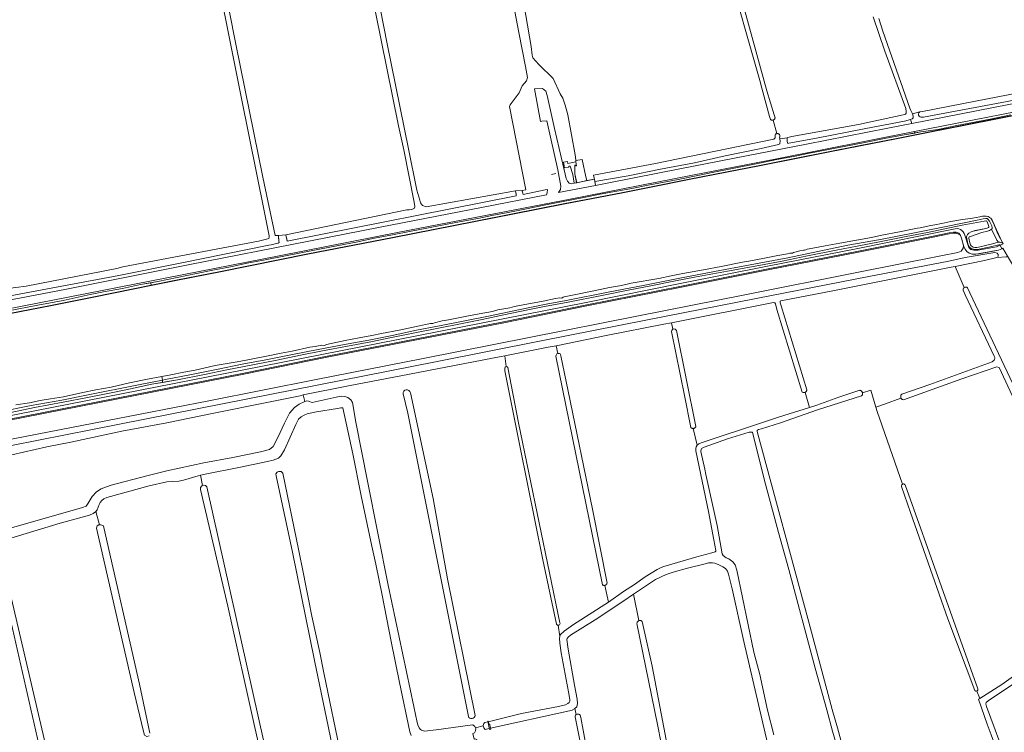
# Model space of a CAD drawing. Header units: metres. Extents: x 209813 to 223847, y 571801 to 587119.
# Tile 534 of 656: x 213849 to 214544, y 584280 to 584783. Entities that reach past the tile are written whole.
import ezdxf

# ---------------------------------------------------------------- set-up
doc = ezdxf.new("R2010")
doc.units = ezdxf.units.M
for name, color, linetype, lineweight in [('B-RO-GK-BESCHOEIING-G', 8, 'GK-BESCHOEIING', 0), ('B-RO-GK-KADEMUUR-GV', 8, 'Continuous', 0), ('B-RO-GR-BOUWLAND-GV', 8, 'Continuous', 0), ('B-RO-GR-GRAS-GV', 8, 'Continuous', 0), ('B-RO-GW-TALUD_KRUIN-G', 8, 'Continuous', 0), ('B-RO-KW-KUNSTWERK_GEMAAL-GV', 8, 'Continuous', 0), ('B-RO-KW-KUNSTWERK_STUW-GV', 8, 'Continuous', 0), ('B-RO-OG-TERREIN_CULTUURSCHEIDING-GV', 8, 'Continuous', 0), ('B-RO-OG-WEG-GV', 8, 'Continuous', 0), ('B-RO-VH-ONVERHARD-GV', 8, 'Continuous', 0), ('B-RO-VH-VERHARDING_HALFVERHARDING-GV', 8, 'Continuous', 0), ('B-RO-VH-VERHARDING_OPEN-GV', 8, 'Continuous', 0)]:
    doc.layers.add(name, color=color, linetype=linetype, lineweight=lineweight)
doc.linetypes.add('GK-BESCHOEIING', pattern='A,30,-5,[1,NLCS.shx,S=1,R=0,X=0,Y=0],-5', length=40)

msp = doc.modelspace()

# ---------------------------------------------------------------- linework, layer by layer
at = {"layer": 'B-RO-GK-BESCHOEIING-G', "flags": 128}
for points in [[(214385.34, 584699.177), (214385.434, 584698.47)], [(214390.568, 584698.857), (214390.68, 584696.921)], [(214385.434, 584698.47), (214385.632, 584696.992)], [(214224.183, 584673.349), (214227.333, 584674.138)], [(214254.255, 584671.809), (214253.982, 584672.855)], [(214254.55, 584670.203), (214254.255, 584671.809)], [(214254.89, 584668.352), (214254.55, 584670.203)], [(214198.83, 584661.985), (214199.014, 584660.959)], [(214199.014, 584660.959), (214199.274, 584659.291)], [(214199.274, 584659.291), (214199.413, 584658.395)], [(214203.673, 584661.528), (214203.543, 584662.139)], [(214203.673, 584661.528), (214203.968, 584660.251)], [(214031.579, 584630.315), (214031.676, 584629.278)], [(214031.676, 584629.278), (214031.868, 584626.61)], [(214036.812, 584630.896), (214037.086, 584629.394)], [(214037.086, 584629.394), (214037.358, 584627.904)], [(214031.868, 584626.61), (214032.005, 584625.302)], [(214037.358, 584627.904), (214037.711, 584626.254)]]:
    msp.add_lwpolyline(points, dxfattribs=at)
at = {"layer": 'B-RO-GK-KADEMUUR-GV', "flags": 128}
for points in [[(214602.429, 584725.408), (214540.216, 584713.223), (214515.259, 584708.284), (214492.605, 584703.731), (214467.78, 584698.839), (214442.295, 584693.858), (214418.349, 584689.114), (214397.131, 584684.889), (214371.052, 584679.752), (214348.036, 584675.312), (214321.473, 584670.129), (214294.649, 584664.791), (214274.673, 584660.778), (214252.49, 584656.475), (214233.786, 584652.888), (214196.763, 584645.523), (214170.529, 584640.425), (214112.017, 584628.985), (214052.197, 584617.316), (213990.605, 584605.009), (213959.176, 584598.774), (213941.572, 584595.192), (213941.598, 584594.965), (213959.223, 584598.551), (213990.642, 584604.784), (214052.249, 584617.094), (214112.054, 584628.76), (214170.614, 584640.209), (214196.885, 584645.315), (214233.843, 584652.667), (214252.526, 584656.25), (214274.741, 584660.537), (214294.699, 584664.546), (214321.519, 584669.883), (214348.107, 584675.071), (214371.093, 584679.505), (214397.196, 584684.647), (214418.375, 584688.864), (214442.381, 584693.621), (214467.784, 584698.585), (214492.661, 584703.487), (214515.316, 584708.04), (214540.265, 584712.978), (214602.492, 584725.166)], [(213941.572, 584595.192), (213930.21, 584592.909), (213899.951, 584586.713), (213870.654, 584580.992), (213841.37, 584575.239)], [(213841.423, 584575.017), (213870.703, 584580.77), (213899.996, 584586.49), (213930.226, 584592.68), (213941.598, 584594.965)]]:
    msp.add_lwpolyline(points, dxfattribs=at)
msp.add_lwpolyline([(214534.426, 584642.51), (214535.254, 584641.085), (214536.251, 584639.155), (214539.429, 584631.583), (214543.144, 584624.48), (214542.523, 584625.72), (214537.206, 584636.916), (214536.343, 584639.195), (214535.341, 584641.135)], close=True, dxfattribs=at)
at = {"layer": 'B-RO-GR-BOUWLAND-GV', "flags": 128}
for points in [[(214024.941, 584630.041), (214021.668, 584646.697), (214005.24, 584728.171), (213982.477, 584842.626), (213977.537, 584869.236)], [(213774.41, 584580.709), (213779.423, 584581.516), (213840.585, 584592.874), (213846.115, 584593.72), (213853.47, 584594.514), (213917.5, 584606.976), (213921.609, 584608.284), (213940.175, 584611.871), (214017.486, 584626.396), (214023.016, 584627.693), (214024.841, 584628.301), (214024.974, 584629.175)]]:
    msp.add_lwpolyline(points, dxfattribs=at)
at = {"layer": 'B-RO-GR-BOUWLAND-GV'}
msp.add_lwpolyline([(214024.974, 584629.175, 0.1395241), (214024.941, 584630.041)], format="xyb", dxfattribs=at)
at = {"layer": 'B-RO-GR-GRAS-GV', "flags": 128}
for points in [[(213983.167, 584858.225), (214001.437, 584765.263), (214020.516, 584671.412), (214029.187, 584630.235), (214031.579, 584630.315), (214036.812, 584630.896), (214122.085, 584648.42), (214123.699, 584648.361), (214125.764, 584648.762), (214127.49, 584649.533), (214127.922, 584650.859), (214127.398, 584653.942), (214120.135, 584690.866), (214116.222, 584707.698), (214095.981, 584807.975), (214079.676, 584888.143)], [(214087.997, 584868.842), (214108.375, 584765.688), (214123.362, 584691.624), (214129.247, 584662.36), (214131.274, 584655.382), (214131.708, 584653.35), (214133.179, 584651.499), (214135.905, 584650.581), (214198.83, 584661.985), (214203.543, 584662.139), (214206.189, 584662.615), (214194.678, 584721.295), (214195.093, 584722.495), (214201.417, 584730.992), (214203.643, 584735.934), (214206.671, 584739.442), (214207.243, 584741.896), (214206.051, 584749.638), (214201.235, 584773.533), (214192.174, 584822.091)], [(214332.512, 584836.526), (214344.981, 584837.021), (214345.28, 584836.941), (214345.742, 584836.764), (214346.183, 584836.538), (214346.598, 584836.267), (214346.981, 584835.954), (214347.329, 584835.602), (214347.638, 584835.215), (214347.904, 584834.797), (214351.134, 584824.229), (214376.33, 584732.341), (214381.542, 584715.54), (214382.092, 584713.39), (214382.017, 584713.055), (214381.96, 584712.88), (214381.885, 584712.712), (214381.688, 584712.403), (214381.433, 584712.138), (214381.287, 584712.026), (214381.131, 584711.929), (214380.793, 584711.784)], [(214202.305, 584807.779), (214209.889, 584763.824), (214210.701, 584757.572), (214211.185, 584755.692), (214215.397, 584750.957), (214225.473, 584741.101), (214230.51, 584730.375), (214232.252, 584727.206), (214233.939, 584722.342), (214235.735, 584715.396), (214240.971, 584687.236), (214241.538, 584683.631), (214241.504, 584683.369), (214246.04, 584683.976), (214248.619, 584671.805), (214249.178, 584669.071), (214254.55, 584670.203), (214254.255, 584671.809), (214253.982, 584672.855), (214297.67, 584681.118), (214381.156, 584698.398), (214382.074, 584698.984), (214382.148, 584699.339), (214382.208, 584700.511), (214382.117, 584701.311), (214382.207, 584701.464), (214382.445, 584701.755), (214382.737, 584701.992), (214383.071, 584702.164), (214383.434, 584702.266), (214380.793, 584711.784), (214380.434, 584711.709), (214380.25, 584711.698), (214379.885, 584711.732), (214379.533, 584711.837), (214379.367, 584711.916), (214379.209, 584712.01), (214378.951, 584712.22), (214378.296, 584714.337), (214372.705, 584734.24), (214371.296, 584739.765), (214347.594, 584823.254)], [(214455.318, 584783.426), (214458.166, 584774.48), (214477.389, 584720.296), (214477.981, 584718.501), (214479.054, 584716.213), (214484.357, 584717.637), (214486.152, 584717.893), (214523.665, 584725.227), (214584.428, 584736.952), (214612.059, 584742.21), (214615.033, 584742.901), (214616.709, 584743.622), (214617.397, 584744.366), (214617.663, 584745.632), (214617.518, 584748.806), (214617.069, 584751.792), (214608.448, 584794.655)], [(214383.434, 584702.266), (214383.621, 584702.288), (214383.997, 584702.275), (214384.362, 584702.186), (214384.537, 584702.115), (214384.858, 584701.92), (214385.003, 584701.799), (214385.19, 584701.606), (214385.405, 584700.881), (214385.406, 584699.938), (214385.34, 584699.177), (214385.434, 584698.47), (214390.637, 584699.372), (214391.253, 584699.564), (214394.002, 584700.197), (214440.933, 584708.587), (214472.555, 584715.502), (214473.501, 584715.626), (214474.318, 584715.976), (214474.673, 584716.575), (214474.738, 584717.82), (214474.334, 584719.89), (214459.562, 584760.487), (214451.369, 584784.769)], [(213941.572, 584595.192), (213959.176, 584598.774), (213990.605, 584605.009), (214052.197, 584617.316), (214112.017, 584628.985), (214170.529, 584640.425), (214196.763, 584645.523), (214233.786, 584652.888), (214252.49, 584656.475), (214274.673, 584660.778), (214294.649, 584664.791), (214321.473, 584670.129), (214348.036, 584675.312), (214371.052, 584679.752), (214397.131, 584684.889), (214418.349, 584689.114), (214442.295, 584693.858), (214467.78, 584698.839), (214492.605, 584703.731), (214515.259, 584708.284), (214540.216, 584713.223), (214602.429, 584725.408)], [(214535.012, 584634.756), (214535.384, 584635.158), (214535.42, 584635.866), (214535.156, 584637.055), (214533.456, 584640.557), (214532.562, 584641.567), (214531.78, 584642.29), (214531.415, 584642.43), (214531.007, 584642.428), (214528.983, 584642.211), (214524.697, 584641.285), (214503.038, 584636.714), (214479.446, 584632.074), (214456.45, 584627.584), (214433.608, 584623.499), (214391.034, 584614.662), (214364.536, 584609.639), (214339.318, 584604.917), (214316.067, 584600.361), (214288.918, 584595.106), (214265.564, 584590.529), (214234.639, 584584.492), (214220.6, 584581.961), (214201.11, 584577.946), (214180.965, 584573.749), (214163.22, 584570.238), (214145.149, 584566.594), (214128.993, 584563.445), (214111.847, 584559.74), (214095.263, 584556.551), (214078.256, 584553.519), (214059.497, 584550.01), (214041.445, 584546.412), (214022.599, 584542.703), (214006.015, 584539.514), (213987.786, 584535.742), (213969.007, 584531.976), (213951.734, 584528.71), (213949.597, 584528.289)], [(213949.791, 584526.67), (213960.321, 584528.54), (213979.26, 584532.28), (213995.146, 584535.518), (214013.501, 584539.076), (214030.462, 584542.422), (214046.996, 584545.798), (214062.604, 584548.87), (214080.379, 584552.302), (214096.826, 584555.325), (214111.355, 584558.301), (214129.031, 584561.954), (214160.096, 584568.082), (214175.262, 584571.111), (214190.633, 584574.32), (214207.484, 584577.8), (214220.527, 584580.393), (214234.955, 584583.167), (214260.959, 584588.344), (214278.311, 584591.656), (214294.503, 584594.868), (214311.735, 584598.335), (214325.222, 584600.866), (214348.653, 584605.225), (214368.195, 584608.656), (214387.167, 584612.262), (214405.026, 584615.903), (214425.224, 584619.907), (214440.099, 584622.919), (214456.923, 584626.093), (214474.754, 584629.604), (214489.74, 584632.406), (214514.13, 584637.718), (214529.757, 584640.511), (214530.868, 584640.724), (214531.204, 584640.64), (214531.56, 584640.365), (214532.423, 584638.754), (214533.054, 584636.654), (214532.998, 584636.314), (214532.837, 584636.096), (214532.378, 584635.863), (214530.904, 584635.382), (214523.32, 584633.844), (214521.898, 584633.489), (214520.592, 584632.907), (214518.996, 584631.974), (214518.031, 584631.057), (214517.55, 584630.17), (214517.382, 584629.334), (214517.497, 584627.902), (214517.96, 584625.546), (214518.545, 584623.58), (214519.17, 584622.424), (214519.576, 584621.842), (214520.979, 584620.953), (214522.168, 584620.62), (214523.785, 584620.566), (214526.309, 584620.803), (214534.215, 584622.411), (214540.031, 584623.846), (214540.41, 584623.86), (214540.712, 584623.725), (214541.087, 584623.421), (214541.296, 584623.425), (214543.144, 584624.48), (214542.844, 584624.985), (214542.179, 584625.229), (214541.343, 584625.461), (214540.721, 584625.559), (214539.912, 584625.566)], [(214647.275, 584413.046), (214647.297, 584413.779), (214642.094, 584427.645), (214628.75, 584464.886), (214623.64, 584477.919), (214620.736, 584484.441), (214612.738, 584500.54), (214604.795, 584515.272), (214585.866, 584547.509), (214575.613, 584564.808), (214563.693, 584586.556), (214546.181, 584615.808), (214545.406, 584615.344), (214538.673, 584614.764), (214529.926, 584612.728), (214509.349, 584608.511)], [(214536.783, 584545.291), (214516.318, 584588.527), (214514.895, 584591.726), (214514.874, 584592.111), (214514.882, 584592.29), (214514.907, 584592.468), (214515.01, 584592.811), (214515.179, 584593.127), (214515.286, 584593.271), (214515.407, 584593.404), (214515.685, 584593.63), (214509.349, 584608.511), (214506.472, 584607.914)], [(214506.472, 584607.914), (214422.826, 584591.413), (214386.259, 584584.155), (214385.808, 584583.964), (214385.799, 584582.937), (214386.494, 584580.602), (214404.542, 584521.413), (214404.524, 584521.182), (214404.489, 584520.989), (214404.435, 584520.799), (214404.272, 584520.441), (214404.164, 584520.276), (214403.903, 584519.982), (214403.588, 584519.746), (214403.415, 584519.653)], [(213841.37, 584575.239), (213870.654, 584580.992), (213899.951, 584586.713), (213930.21, 584592.909), (213941.572, 584595.192), (213941.347, 584597.051), (213934.08, 584595.678), (213921.503, 584593.058), (213908.099, 584590.544), (213898.54, 584588.626), (213879.494, 584584.491), (213861.573, 584581.22), (213839.867, 584576.937)], [(214515.685, 584593.63), (214516.002, 584593.797), (214516.346, 584593.898), (214516.703, 584593.929), (214516.883, 584593.918), (214517.233, 584593.843), (214517.401, 584593.78), (214517.714, 584593.605), (214517.919, 584593.446), (214519.523, 584589.953), (214559.998, 584504.256), (214600.641, 584415.53), (214603.161, 584411.181), (214612.228, 584391.346), (214612.18, 584390.978), (214612.069, 584390.662), (214611.99, 584390.514), (214611.789, 584390.247), (214611.538, 584390.025), (214611.398, 584389.934)], [(214309.972, 584564.192), (214310.721, 584564.428), (214311.718, 584564.143), (214312.508, 584563.307), (214326.311, 584495.631), (214326.171, 584495.332), (214326.059, 584495.144), (214325.929, 584494.968), (214325.782, 584494.807), (214325.62, 584494.661), (214325.444, 584494.531), (214325.256, 584494.42), (214325.058, 584494.329), (214324.851, 584494.257), (214324.639, 584494.207), (214324.422, 584494.178), (214324.204, 584494.171), (214327.057, 584482.397), (214328.336, 584483.281), (214329.89, 584483.988), (214344.783, 584489.071), (214358.53, 584493.422), (214384.487, 584502.2), (214406.534, 584509.061), (214403.415, 584519.653), (214403.233, 584519.577), (214402.852, 584519.482), (214402.459, 584519.465), (214402.263, 584519.485), (214401.883, 584519.584), (214401.529, 584519.757), (214401.367, 584519.869), (214383.478, 584578.198), (214382.441, 584582.093), (214382.034, 584582.76), (214381.126, 584583.181), (214308.92, 584568.742)], [(214324.204, 584494.171), (214323.986, 584494.186), (214323.771, 584494.222), (214323.56, 584494.28), (214323.357, 584494.359), (214323.162, 584494.457), (214322.978, 584494.575), (214322.806, 584494.71), (214322.633, 584494.878), (214318.311, 584517.528), (214309.045, 584562.496), (214309.236, 584563.395), (214309.736, 584564.118), (214309.972, 584564.192), (214308.92, 584568.742), (214303.503, 584567.659), (214262.847, 584559.7), (214227.618, 584552.59)], [(214228.879, 584547.117), (214227.618, 584552.59), (214221.936, 584551.443), (214191.284, 584545.356), (214192.353, 584537.873)], [(214230.745, 584546.291), (214230.883, 584545.433), (214236.104, 584520.43), (214253.175, 584437.185), (214263.582, 584384.886), (214263.359, 584384.449), (214263.245, 584384.274), (214263.115, 584384.111), (214262.969, 584383.962), (214262.809, 584383.829), (214262.636, 584383.712), (214262.452, 584383.614), (214262.259, 584383.535), (214262.059, 584383.475), (214261.854, 584383.436)], [(214191.284, 584545.356), (214188.78, 584544.859), (214123.972, 584532.532), (214080.949, 584524.276), (214049.03, 584517.887)], [(214230.094, 584347.379), (214230.121, 584347.655), (214230.622, 584348.851), (214233.13, 584351.197), (214239.923, 584355.736), (214264.519, 584371.6), (214261.854, 584383.436), (214261.438, 584383.422), (214261.231, 584383.446), (214261.027, 584383.491), (214260.829, 584383.556), (214260.639, 584383.641), (214260.275, 584383.85), (214227.429, 584545.275)], [(214406.534, 584509.061), (214411.525, 584510.615), (214427.191, 584516.156), (214441.935, 584521.156), (214442.303, 584521.064), (214442.529, 584520.982), (214442.746, 584520.877), (214442.951, 584520.75), (214443.142, 584520.604), (214443.317, 584520.438), (214443.475, 584520.256), (214443.613, 584520.058), (214443.73, 584519.848), (214443.825, 584519.627), (214443.897, 584519.397), (214449.656, 584521.268), (214453.278, 584509.303), (214459.361, 584511.275), (214471.017, 584515.665), (214470.931, 584515.872), (214470.867, 584516.085), (214470.824, 584516.304), (214470.802, 584516.526), (214470.803, 584516.75), (214470.826, 584516.972), (214470.871, 584517.19), (214470.937, 584517.403), (214471.024, 584517.609), (214471.131, 584517.805), (214471.256, 584517.989), (214471.4, 584518.161), (214471.647, 584518.402), (214491.395, 584525.132), (214535.414, 584541.291)], [(214227.771, 584356.165), (214218.16, 584401.522), (214201.889, 584481.955), (214191.438, 584534.872), (214191.245, 584536.757)], [(214193.547, 584537.198), (214201.05, 584498.179), (214230.282, 584357.037)], [(214597.528, 584414.085), (214540.394, 584537.241), (214538.629, 584537.572), (214513.922, 584529.189), (214472.703, 584514.406), (214472.311, 584514.503), (214472.104, 584514.586), (214471.907, 584514.69), (214471.72, 584514.813), (214471.547, 584514.954), (214471.389, 584515.111), (214471.247, 584515.283), (214471.122, 584515.469), (214471.017, 584515.665)], [(213838.093, 584504.536), (213859.305, 584508.967), (213879.584, 584512.712), (213896.616, 584515.971), (213914.704, 584519.556), (213927.091, 584522.121), (213942.251, 584525.332), (213949.791, 584526.67), (213949.597, 584528.289), (213933.878, 584525.192), (213895.932, 584517.578), (213878.68, 584514.136), (213857.019, 584510.286), (213833.358, 584505.563)], [(214165.609, 584291.008), (214122.86, 584505.055), (214119.612, 584518.506)], [(214124.693, 584519.404), (214140.801, 584444.839), (214150.91, 584388.07), (214170.321, 584291.683)], [(214443.897, 584519.397), (214443.945, 584519.161), (214443.969, 584518.921), (214443.969, 584518.68), (214443.943, 584518.441), (214443.894, 584518.205), (214443.821, 584517.975), (214443.724, 584517.754), (214443.606, 584517.545), (214443.467, 584517.348), (214443.249, 584517.098), (214412.143, 584507.222), (214385.881, 584498.254), (214372.502, 584493.831), (214370.468, 584493.392), (214369.752, 584493.034), (214369.532, 584492.753), (214369.524, 584492.084), (214406.018, 584357.569), (214422.43, 584295.927), (214426.118, 584282.853), (214430.126, 584268.083)], [(213893.084, 584438.275), (213895.73, 584439.333), (213897.317, 584441.45), (213900.095, 584446.212), (213903.006, 584449.519), (213906.283, 584451.581), (213910.14, 584453.073), (213913.424, 584454.042), (213938.632, 584460.819), (213952.726, 584464.154), (213978.809, 584469.892), (213999.314, 584473.596), (214018.761, 584477.565), (214025.111, 584479.285), (214027.757, 584481.534), (214031.196, 584487.752), (214035.827, 584497.806), (214039.266, 584504.95), (214042.97, 584509.051), (214046.145, 584511.432), (214050.152, 584513.262), (214049.03, 584517.887), (214046.816, 584517.138), (214024.511, 584512.773), (213984.824, 584504.756), (213952.756, 584498.247), (213920.927, 584492.214), (213884.97, 584484.594), (213867.904, 584481.102), (213834.805, 584473.72)], [(214050.152, 584513.262), (214051.567, 584513.574), (214052.814, 584513.458), (214055.444, 584512.405), (214072.362, 584516.253), (214075.994, 584516.862), (214078.3, 584516.753), (214080.458, 584516.12), (214082.544, 584514.473), (214083.911, 584512.409), (214086.214, 584498.508), (214094.326, 584456.947), (214109.048, 584383.596), (214127.042, 584297.92), (214129.352, 584286.589), (214129.954, 584285.046), (214130.951, 584282.98), (214131.791, 584281.625), (214132.419, 584281.142), (214133.844, 584280.678), (214134.65, 584280.56), (214142.938, 584281.454), (214166.934, 584284.855), (214168.83, 584284.903), (214170.166, 584283.804), (214170.605, 584282.925)], [(214125.149, 584277.459), (214124.206, 584279.988), (214117.096, 584314.963), (214111.013, 584343.923), (214104.853, 584376.627), (214100.18, 584398.418), (214097.577, 584411.089), (214089.831, 584446.561), (214083.948, 584476.319), (214076.936, 584508.63), (214075.516, 584508.719), (214073.126, 584508.375), (214058.503, 584505.983), (214051.845, 584504.584), (214049.584, 584503.598), (214047.657, 584502.397), (214045.715, 584500.743), (214043.76, 584497.053), (214035.837, 584479.175), (214033.211, 584474.864), (214031.466, 584473.256), (214029.759, 584472.492), (214027.843, 584471.872), (214023.912, 584470.946), (214003.474, 584466.524), (213979.692, 584461.942), (213976.408, 584461.159)], [(214523.253, 584309.338), (214504.034, 584359.839), (214477.682, 584434.875), (214471.3, 584453.219), (214471.361, 584453.898), (214471.515, 584454.297), (214471.782, 584454.631), (214472.01, 584454.804), (214454.199, 584506.133), (214453.278, 584509.303)], [(214426.207, 584268.572), (214422.782, 584280.534), (214418.773, 584295.661), (214410.46, 584325.099), (214391.892, 584394.731), (214384.485, 584420.698), (214375.293, 584454.942), (214366.197, 584491.237), (214366.04, 584491.478), (214365.801, 584491.642), (214365.251, 584491.653), (214363.793, 584491.452), (214348.487, 584486.825), (214331.997, 584480.888), (214330.138, 584479.987), (214329.872, 584479.56), (214329.709, 584477.941), (214332.438, 584465.432), (214333.147, 584461.792), (214341.321, 584425.63), (214344.894, 584405.629), (214345.497, 584404.558), (214347.71, 584402.926), (214349.455, 584402.118), (214352.375, 584400.041), (214353.849, 584397.829), (214355.079, 584394.205), (214367.25, 584336.318), (214371.374, 584320.645), (214376.794, 584295.312), (214381.155, 584277.866)], [(214339.806, 584407.217), (214340.236, 584407.677), (214340.336, 584408.08), (214338.801, 584415.485), (214335.07, 584435.482), (214326.308, 584478.486), (214326.231, 584479.982), (214326.464, 584481.31), (214327.057, 584482.397)], [(214030.787, 584213.243), (214014.781, 584283.117), (213995.711, 584368.802), (213976.599, 584451.044), (213976.483, 584452.493), (213977.385, 584453.768), (213977.977, 584453.97), (213976.408, 584461.159), (213974.749, 584460.763), (213964.565, 584457.743), (213961.176, 584457.066), (213952.734, 584456.5), (213940.162, 584453.602), (213910.464, 584445.513), (213908.316, 584444.542), (213906.758, 584443.326), (213905.685, 584441.905), (213904.877, 584440.405), (213903.497, 584436.753), (213902.52, 584435.574)], [(213977.977, 584453.97), (213978.655, 584454.202), (213979.983, 584453.948), (213980.871, 584453.09), (214021.557, 584271.993), (214034.942, 584214.458), (214035.04, 584213.376), (214034.235, 584212.317), (214033.181, 584211.895)], [(214472.01, 584454.804), (214472.405, 584454.968), (214472.688, 584455.009), (214472.974, 584454.991), (214473.25, 584454.918), (214473.623, 584454.708), (214473.909, 584454.459), (214525.353, 584310.382)], [(213838.05, 584422.532), (213893.084, 584438.275)], [(213940.349, 584277.353), (213938.643, 584276.685), (213936.91, 584277.667), (213936.211, 584280.396), (213929.726, 584307.784), (213903.075, 584423.921), (213903.644, 584425.452), (213904.836, 584426.063), (213905.085, 584426.093), (213902.52, 584435.574), (213902.312, 584435.323), (213900.66, 584434.145), (213898.044, 584433.061), (213877.351, 584427.305), (213842.678, 584416.815)], [(213905.085, 584426.093), (213906.064, 584426.211), (213907.987, 584425.534), (213908.188, 584424.297), (213933.353, 584313.722), (213940.824, 584279.015)], [(214264.519, 584371.6), (214275.022, 584379.016), (214282.821, 584384.066), (214290.526, 584389.388), (214298.945, 584394.56), (214301.707, 584395.99), (214303.628, 584396.738), (214326.98, 584403.62), (214337.432, 584406.328), (214339.806, 584407.217)], [(213901.512, 584099.509), (213831.694, 584404.842), (213833.18, 584406.327), (213835.61, 584406.057), (213906.778, 584100.859)], [(214382.683, 584254.787), (214381.396, 584254.486), (214380.14, 584256.443), (214376.76, 584271.977), (214360.139, 584343.847), (214351.868, 584381.097), (214349.316, 584391.422), (214348.593, 584393.407), (214347.133, 584395.231), (214345.344, 584396.599), (214342.524, 584397.965), (214339.601, 584399.082), (214337.883, 584399.357), (214335.115, 584399.238), (214332.795, 584398.617), (214320.235, 584395.535), (214310.257, 584392.724), (214305.196, 584391.05), (214297.781, 584387.549), (214292.753, 584384.391), (214282.129, 584377.151)], [(214309.587, 584232.592), (214299.116, 584285.351), (214284.627, 584356.635), (214284.708, 584357.063), (214284.768, 584357.263), (214284.847, 584357.456), (214284.946, 584357.64), (214285.062, 584357.813), (214285.196, 584357.974), (214285.344, 584358.12), (214285.507, 584358.25), (214285.682, 584358.364), (214285.868, 584358.459), (214286.062, 584358.535), (214282.129, 584377.151), (214275.449, 584372.6), (214255.197, 584359.038), (214237.712, 584348.264), (214235.993, 584346.871), (214235.266, 584345.953), (214235.085, 584345.253), (214236.015, 584338.299), (214240.505, 584312.974), (214242.498, 584303.16), (214242.679, 584300.035), (214242.279, 584297.817), (214240.776, 584296.563)], [(214286.062, 584358.535), (214286.263, 584358.592), (214286.468, 584358.627), (214286.676, 584358.642), (214286.885, 584358.636), (214287.092, 584358.609), (214287.295, 584358.561), (214287.492, 584358.493), (214287.681, 584358.405), (214287.861, 584358.299), (214288.029, 584358.175), (214288.183, 584358.035), (214288.348, 584357.853), (214295.312, 584326.485), (214307.044, 584264.535)], [(214229.084, 584355.265), (214230.094, 584347.379)], [(214179.687, 584287.187), (214203.221, 584292.938), (214229.314, 584297.976), (214234.08, 584299.198), (214235.794, 584299.981), (214236.871, 584300.855), (214237.208, 584301.667), (214237.251, 584302.55), (214236.614, 584307.096), (214235.283, 584313.236), (214231.092, 584335.708), (214230.141, 584342.696), (214229.98, 584346.219), (214230.094, 584347.379)], [(214526.61, 584303.684), (214542.142, 584313.515), (214553.832, 584321.796)], [(214556.724, 584318.192), (214532.541, 584301.946), (214531.165, 584300.888), (214530.9, 584299.935), (214531.429, 584298.03), (214537.621, 584281.467), (214540.161, 584274.482), (214547.146, 584254.639)], [(214504.722, 584225.252), (214518.716, 584229.69), (214527.804, 584232.242), (214535.254, 584234.5), (214537.874, 584235.748), (214540.386, 584237.284), (214541.79, 584238.778), (214543.193, 584240.866), (214544.088, 584242.654), (214544.815, 584245.396), (214544.642, 584247.579), (214538.64, 584267.122), (214534.767, 584277.932), (214531.786, 584285.459), (214525.851, 584303.203), (214526.61, 584303.684)], [(214524.518, 584308.873), (214526.61, 584303.684)], [(214241.816, 584292.312), (214240.776, 584296.563), (214240.454, 584296.294), (214238.806, 584295.44), (214237.105, 584294.908), (214181.274, 584282.663), (214181.406, 584282.016), (214180.464, 584281.823), (214180.334, 584282.457), (214177.428, 584281.82), (214176.55, 584282.961), (214176.124, 584284.287), (214170.605, 584282.925)], [(214287.667, 584058.626), (214273.02, 584130.553), (214240.897, 584290.667)], [(214244.618, 584291.793), (214244.902, 584290.301)], [(214244.902, 584290.301), (214248.819, 584269.743), (214290.534, 584060.955)], [(214170.605, 584282.925), (214170.797, 584282.541), (214170.738, 584280.866), (214169.861, 584279.383), (214168.874, 584278.925), (214169.745, 584274.988), (214170.245, 584275.216), (214171.532, 584274.725), (214176.86, 584249.826), (214202.575, 584123.426), (214210.061, 584087.436), (214222.456, 584025.078), (214223.011, 584020.185), (214222.496, 584019.035), (214221.814, 584019.06), (214223.193, 584013.263), (214280.537, 584032.911)], [(214176.124, 584284.287), (214176.077, 584284.433), (214176.443, 584285.959), (214177.193, 584286.578), (214179.382, 584287.113), (214179.273, 584287.646), (214179.58, 584287.709), (214179.687, 584287.187)]]:
    msp.add_lwpolyline(points, dxfattribs=at)
for points in [[(214539.912, 584625.566), (214538.693, 584627.153), (214535.012, 584634.756), (214533.573, 584633.83), (214532.169, 584633.355), (214528.137, 584632.488), (214519.391, 584629.463), (214519.138, 584629.298), (214518.998, 584628.959), (214518.951, 584628.37), (214519.544, 584625.2), (214520.129, 584623.787), (214520.624, 584623.026), (214521.27, 584622.499), (214522.055, 584622.133), (214523.077, 584621.875), (214524.478, 584621.877), (214525.711, 584622.053), (214535.633, 584624.473), (214537.895, 584625.182)], [(214076.125, 584260.583), (214075.982, 584259.542), (214075.201, 584258.461), (214073.319, 584257.99), (214071.729, 584259.156), (214056.995, 584330.401), (214041.4, 584406.821), (214029.917, 584460.766), (214029.772, 584462.111), (214030.596, 584463.232), (214031.58, 584463.724), (214033.491, 584463.771), (214034.539, 584462.533), (214045.727, 584409.015), (214049.112, 584391.599), (214050.678, 584384.212), (214052.883, 584372.611), (214055.074, 584361.801), (214060.732, 584336.135), (214063.481, 584321.632), (214076.092, 584261.392)]]:
    msp.add_lwpolyline(points, close=True, dxfattribs=at)
at = {"layer": 'B-RO-GR-GRAS-GV'}
for points in [[(214535.414, 584541.291, 0.4723641), (214536.783, 584545.291)], [(214119.612, 584518.506, -0.9934659), (214124.693, 584519.404)]]:
    msp.add_lwpolyline(points, format="xyb", dxfattribs=at)
for centre, radius, start, end in [((214229.217, 584545.359), 1.79, 31.365745, 183.346494), ((214192.456, 584536.662), 1.216, 26.177474, 177.616916), ((214229.029, 584356.593), 1.329, 198.787113, 18.152145), ((214524.223, 584310.023), 1.187, 215.232058, 18.152145), ((214167.889, 584291.872), 2.438, 200.751853, 355.233833), ((214242.948, 584290.601), 2.051, 35.510787, 177.616916)]:
    msp.add_arc(centre, radius, start, end, dxfattribs=at)
at = {"layer": 'B-RO-GW-TALUD_KRUIN-G', "flags": 128}
for points in [[(214548.531, 584715.392), (214533.964, 584712.504), (214510.43, 584707.881), (214496.923, 584705.133), (214485.025, 584703.391), (214473.163, 584701.371), (214459.491, 584698.689), (214444.314, 584695.844), (214419.825, 584690.979), (214406.427, 584688.419), (214395.164, 584686.106), (214383.468, 584683.891), (214372.263, 584681.746), (214349.657, 584677.096), (214338.836, 584674.976), (214327.521, 584672.628), (214315.009, 584670.189), (214303.752, 584668.1), (214292.449, 584665.945), (214280.938, 584663.633), (214270.42, 584661.737), (214258.635, 584659.471), (214247.117, 584657.233), (214233.639, 584654.492), (214220.407, 584651.926), (214205.379, 584648.923), (214193.696, 584646.474), (214182.184, 584644.357), (214172.24, 584642.389), (214160.579, 584640.162), (214149.415, 584638.161), (214136.181, 584635.478), (214124.082, 584633.095), (214112.045, 584630.853), (214099.28, 584628.414), (214086.388, 584625.669), (214073.822, 584623.204), (214060.562, 584620.614), (214035.361, 584615.824), (214022.15, 584613.187), (214009.375, 584610.803), (213997.722, 584608.239), (213985.289, 584605.792), (213973.695, 584603.554), (213959.974, 584600.803), (213946.352, 584597.997), (213941.347, 584597.051)], [(213949.791, 584526.67), (213960.321, 584528.54), (213979.26, 584532.28), (213995.146, 584535.518), (214013.501, 584539.076), (214030.462, 584542.422), (214046.996, 584545.798), (214062.604, 584548.87), (214080.379, 584552.302), (214096.826, 584555.325), (214111.355, 584558.301), (214129.031, 584561.954), (214160.096, 584568.082), (214175.262, 584571.111), (214190.633, 584574.32), (214207.484, 584577.8), (214220.527, 584580.393), (214234.955, 584583.167), (214260.959, 584588.344), (214278.311, 584591.656), (214294.503, 584594.868), (214311.735, 584598.335), (214325.222, 584600.866), (214348.653, 584605.225), (214368.195, 584608.656), (214387.167, 584612.262), (214405.026, 584615.903), (214425.224, 584619.907), (214440.099, 584622.919), (214456.923, 584626.093), (214474.754, 584629.604), (214489.74, 584632.406), (214514.13, 584637.718), (214529.757, 584640.511), (214530.868, 584640.724), (214531.204, 584640.64), (214531.56, 584640.365), (214532.423, 584638.754), (214533.054, 584636.654), (214532.998, 584636.314), (214532.837, 584636.096), (214532.378, 584635.863), (214530.904, 584635.382), (214523.32, 584633.844), (214521.898, 584633.489), (214520.592, 584632.907), (214518.996, 584631.974), (214518.031, 584631.057), (214517.55, 584630.17), (214517.382, 584629.334), (214517.497, 584627.902), (214517.96, 584625.546), (214518.545, 584623.58), (214519.17, 584622.424), (214519.576, 584621.842), (214520.979, 584620.953), (214522.168, 584620.62), (214523.785, 584620.566), (214526.309, 584620.803), (214534.215, 584622.411), (214540.031, 584623.846), (214540.41, 584623.86), (214540.712, 584623.725), (214541.051, 584623.449)], [(213941.347, 584597.051), (213934.08, 584595.678), (213921.503, 584593.058), (213908.099, 584590.544), (213898.54, 584588.626), (213879.494, 584584.491), (213861.573, 584581.22), (213839.867, 584576.937), (213817.812, 584572.701), (213798.816, 584569.127), (213777.958, 584565.146), (213757.573, 584561.211), (213735.857, 584557.124), (213714.549, 584553.355), (213692.761, 584549.056), (213668.799, 584544.8), (213642.577, 584540.074), (213630.618, 584538.58), (213617.428, 584536.259), (213599.719, 584532.915), (213589.229, 584530.764), (213588.566, 584530.752), (213588.167, 584531.017)], [(213838.093, 584504.536), (213859.305, 584508.967), (213879.584, 584512.712), (213896.616, 584515.971), (213914.704, 584519.556), (213927.091, 584522.121), (213942.251, 584525.332), (213949.791, 584526.67)]]:
    msp.add_lwpolyline(points, dxfattribs=at)
at = {"layer": 'B-RO-KW-KUNSTWERK_GEMAAL-GV', "flags": 128}
msp.add_lwpolyline([(214242.058, 584667.531), (214240.868, 584673.753), (214240.764, 584679.996), (214241.309, 584680.096), (214241.409, 584679.499), (214241.882, 584679.58), (214241.372, 584682.329), (214235.884, 584681.191), (214235.62, 584682.6), (214232.727, 584682.091), (214233.497, 584678.083), (214236.606, 584678.545), (214236.43, 584679.197), (214237.428, 584679.381), (214239.389, 584673.506), (214240.379, 584667.224)], close=True, dxfattribs=at)
at = {"layer": 'B-RO-KW-KUNSTWERK_STUW-GV', "flags": 128}
msp.add_lwpolyline([(214181.073, 584283.644), (214180.673, 584285.599), (214180.039, 584285.469), (214179.58, 584287.709), (214179.273, 584287.646), (214180.464, 584281.823), (214181.406, 584282.016)], close=True, dxfattribs=at)
at = {"layer": 'B-RO-OG-TERREIN_CULTUURSCHEIDING-GV', "flags": 128}
for points in [[(214231.958, 584681.956), (214234.56, 584670.563), (214235.485, 584668.774), (214236.718, 584667.171), (214238.567, 584666.894), (214240.379, 584667.224), (214239.389, 584673.506), (214237.428, 584679.381), (214236.43, 584679.197), (214236.606, 584678.545), (214233.497, 584678.083), (214232.727, 584682.091)], [(214241.504, 584683.369), (214241.372, 584682.329), (214241.882, 584679.58), (214241.409, 584679.499), (214241.309, 584680.096), (214240.764, 584679.996), (214240.868, 584673.753), (214242.117, 584667.541), (214245.284, 584668.198), (214249.178, 584669.071), (214248.619, 584671.805), (214246.04, 584683.976)]]:
    msp.add_lwpolyline(points, close=True, dxfattribs=at)
at = {"layer": 'B-RO-OG-WEG-GV', "flags": 128}
for points in [[(214478.582, 584709.464), (214571.126, 584727.599), (214623.487, 584738.027), (214682.023, 584749.503), (214735.045, 584760.101), (214815.511, 584775.966), (215062.457, 584824.796), (215092.883, 584830.917), (215203.226, 584852.944)], [(215206.729, 584847.314), (215095.892, 584825.354), (214998.003, 584805.859), (214880.114, 584782.597), (214780.994, 584762.977), (214593.712, 584725.97), (214480.498, 584703.705)], [(214851.587, 584785.798), (214821.099, 584779.217), (214774.737, 584770.378), (214718.658, 584758.678), (214680.755, 584751.924), (214643.075, 584743.929), (214605.09, 584736.364), (214546.079, 584724.97), (214486.951, 584713.945), (214485.333, 584713.82), (214484.541, 584714.165), (214483.948, 584714.616), (214483.401, 584715.351), (214483.404, 584716.072), (214483.532, 584716.855), (214483.87, 584717.215), (214484.357, 584717.637), (214479.054, 584716.213), (214479.374, 584715.471), (214479.649, 584714.274), (214479.541, 584713.441), (214478.961, 584712.714), (214477.643, 584712.289)], [(214480.84, 584702.678), (214485.025, 584703.391), (214496.923, 584705.133), (214510.43, 584707.881), (214533.964, 584712.504), (214548.531, 584715.392)], [(213839.867, 584576.937), (213861.573, 584581.22), (213879.494, 584584.491), (213898.54, 584588.626), (213908.099, 584590.544), (213921.503, 584593.058), (213934.08, 584595.678), (213946.352, 584597.997), (213959.974, 584600.803), (213973.695, 584603.554), (213985.289, 584605.792), (213997.722, 584608.239), (214009.375, 584610.803), (214022.15, 584613.187), (214035.361, 584615.824), (214060.562, 584620.614), (214073.822, 584623.204), (214086.388, 584625.669), (214099.28, 584628.414), (214112.045, 584630.853), (214124.082, 584633.095), (214136.181, 584635.478), (214149.415, 584638.161), (214160.579, 584640.162), (214172.24, 584642.389), (214182.184, 584644.357), (214193.696, 584646.474), (214205.379, 584648.923), (214220.407, 584651.926), (214233.639, 584654.492), (214247.117, 584657.233), (214258.635, 584659.471), (214270.42, 584661.737), (214280.938, 584663.633), (214292.449, 584665.945), (214303.752, 584668.1), (214315.009, 584670.189), (214327.521, 584672.628), (214338.836, 584674.976), (214349.657, 584677.096), (214372.263, 584681.746), (214383.468, 584683.891), (214395.164, 584686.106), (214406.427, 584688.419), (214419.825, 584690.979), (214444.314, 584695.844), (214459.491, 584698.689), (214473.163, 584701.371), (214480.84, 584702.678), (214480.498, 584703.705), (214383.316, 584684.567), (214323.918, 584673.031), (214237.467, 584655.997), (214211.885, 584651.016), (214116.725, 584632.592), (214032.104, 584616.106), (213873.41, 584584.866), (213815.516, 584573.545)], [(213778.274, 584572.697), (213881.853, 584592.55), (213967.738, 584609.591), (214054.083, 584626.469), (214103.442, 584636.169), (214174.984, 584650.111), (214220.772, 584658.94), (214221.314, 584660.507), (214221.414, 584662.756), (214219.863, 584662.466), (214204.181, 584659.377), (214203.543, 584662.139), (214198.83, 584661.985), (214199.274, 584659.291), (214199.413, 584658.395), (214037.711, 584626.254), (214036.812, 584630.896), (214031.579, 584630.315), (214031.868, 584626.61), (214032.005, 584625.302), (214031.353, 584625.022), (214029.926, 584624.699), (214027.68, 584623.989), (214026.279, 584623.823), (214024.694, 584623.437), (213963.351, 584611.077), (213918.961, 584602.089), (213780.322, 584576.273)], [(214541, 584623.423), (214540.712, 584623.725), (214540.41, 584623.86), (214540.031, 584623.846), (214534.215, 584622.411), (214526.309, 584620.803), (214523.785, 584620.566), (214522.168, 584620.62), (214520.979, 584620.953), (214519.576, 584621.842), (214519.17, 584622.424), (214518.545, 584623.58), (214517.96, 584625.546), (214517.497, 584627.902), (214517.382, 584629.334), (214517.55, 584630.17), (214518.031, 584631.057), (214518.996, 584631.974), (214520.592, 584632.907), (214521.898, 584633.489), (214527.515, 584634.671), (214530.904, 584635.382), (214532.378, 584635.863), (214532.837, 584636.096), (214532.998, 584636.314), (214533.054, 584636.654), (214532.423, 584638.754), (214531.56, 584640.365), (214531.204, 584640.64), (214530.868, 584640.724), (214529.757, 584640.511), (214514.13, 584637.718), (214489.74, 584632.406), (214474.754, 584629.604), (214456.923, 584626.093), (214440.099, 584622.919), (214425.224, 584619.907), (214405.026, 584615.903), (214387.167, 584612.262), (214368.195, 584608.656), (214348.653, 584605.225), (214325.222, 584600.866), (214311.735, 584598.335), (214294.503, 584594.868), (214278.311, 584591.656), (214260.959, 584588.344), (214234.955, 584583.167), (214220.527, 584580.393), (214207.484, 584577.8), (214190.633, 584574.32), (214175.262, 584571.111), (214160.096, 584568.082), (214129.031, 584561.954), (214111.355, 584558.301), (214096.826, 584555.325), (214080.379, 584552.302), (214062.604, 584548.87), (214046.996, 584545.798), (214030.462, 584542.422), (214013.501, 584539.076), (213995.146, 584535.518), (213979.26, 584532.28), (213960.321, 584528.54), (213942.251, 584525.332), (213927.091, 584522.121), (213914.704, 584519.556), (213896.616, 584515.971), (213879.584, 584512.712), (213859.305, 584508.967), (213838.093, 584504.536)], [(213748.959, 584485.075), (214007.108, 584535.478), (214130.326, 584559.854), (214190.09, 584571.652), (214248.7, 584583.156), (214316.212, 584596.712), (214376.731, 584608.797), (214440.678, 584621.221), (214508.126, 584634.886)], [(213749.235, 584482.013), (214007.203, 584532.55), (214065.995, 584544.446), (214129.035, 584556.832), (214190.541, 584568.809), (214249.319, 584580.716), (214316.14, 584593.971), (214377.366, 584606.148), (214441.137, 584618.628), (214492.601, 584628.922), (214505.114, 584631.471), (214508.214, 584631.988), (214509.901, 584631.987), (214512.713, 584630.883), (214511.834, 584631.98), (214510.034, 584632.687), (214508.156, 584632.688), (214504.986, 584632.159), (214492.462, 584629.608), (214441.001, 584619.315), (214377.231, 584606.835), (214316.004, 584594.658), (214249.181, 584581.402), (214190.405, 584569.496), (214128.901, 584557.519), (214065.858, 584545.132), (214007.066, 584533.237), (213749.1, 584482.7)], [(214516.052, 584630.69), (214518.887, 584621.926), (214520.328, 584620.419), (214522.548, 584619.899), (214525.505, 584619.919), (214538.35, 584622.393), (214541, 584623.423)]]:
    msp.add_lwpolyline(points, dxfattribs=at)
msp.add_lwpolyline([(214385.632, 584696.992), (214385.501, 584695.502), (214385.392, 584695), (214384.489, 584694.464), (214372.435, 584691.819), (214346.886, 584686.535), (214325.229, 584681.598), (214301.348, 584677.132), (214278.517, 584672.568), (214254.89, 584668.352), (214255.418, 584665.728), (214265.974, 584667.796), (214314.868, 584677.439), (214361.922, 584686.541), (214404.431, 584694.888), (214461.728, 584706.164), (214478.582, 584709.464), (214477.643, 584712.289), (214473.442, 584711.115), (214446.119, 584705.863), (214411.499, 584699.018), (214391.836, 584695.428), (214391.072, 584695.327), (214390.665, 584696.706), (214390.68, 584696.921), (214390.568, 584698.857), (214390.637, 584699.372), (214385.434, 584698.47)], close=True, dxfattribs=at)
at = {"layer": 'B-RO-OG-WEG-GV'}
msp.add_lwpolyline([(214508.126, 584634.886, -0.4249823), (214516.052, 584630.69)], format="xyb", dxfattribs=at)
at = {"layer": 'B-RO-VH-ONVERHARD-GV', "flags": 128}
for points in [[(214546.181, 584615.808), (214542.887, 584621.311), (214542.205, 584620.967), (214539.778, 584619.973), (214525.99, 584617.395), (214523.804, 584617.068), (214521.325, 584617.18), (214519.125, 584617.772), (214517.571, 584619.03), (214516.26, 584620.722), (214515.512, 584622.247), (214515.111, 584623.736), (214514.916, 584621.442), (214513.585, 584619.371), (214511.059, 584618.43), (214499.089, 584616.013), (214439.968, 584604.269), (214361.97, 584588.621), (214284.538, 584573.416), (214208.606, 584558.453), (214133.714, 584543.514), (214058.247, 584528.71), (213982.412, 584513.733), (213909.625, 584499.655), (213828.221, 584483.702)], [(213843.041, 584482.028), (213919.361, 584497.14), (213993.153, 584511.881), (214142.383, 584541.085), (214217.114, 584556.035), (214290.943, 584570.602), (214368.865, 584585.787), (214448.422, 584601.453), (214504.785, 584612.289), (214516.395, 584614.713), (214537.369, 584618.365), (214538.836, 584617.884), (214539.589, 584617.048), (214539.748, 584615.901), (214539.314, 584615.115), (214538.673, 584614.764), (214545.406, 584615.344)]]:
    msp.add_lwpolyline(points, dxfattribs=at)
at = {"layer": 'B-RO-VH-VERHARDING_HALFVERHARDING-GV', "flags": 128}
msp.add_lwpolyline([(214240.379, 584667.224), (214238.567, 584666.894), (214236.718, 584667.171), (214235.485, 584668.774), (214234.56, 584670.563), (214226.496, 584705.872), (214221.216, 584729.09), (214220.407, 584732.111), (214217.979, 584734.108), (214212.262, 584733.784), (214216.542, 584710.834), (214217.457, 584711.083), (214220.918, 584711.347), (214228.68, 584676.615), (214230.808, 584665.132), (214230.592, 584662.727), (214229.237, 584660.598), (214255.418, 584665.728), (214254.55, 584670.203), (214245.284, 584668.198)], close=True, dxfattribs=at)
for points in [[(214508.126, 584634.886), (214440.678, 584621.221), (214376.731, 584608.797), (214316.212, 584596.712), (214248.7, 584583.156), (214190.09, 584571.652), (214130.326, 584559.854), (214007.108, 584535.478), (213748.959, 584485.075), (213603.671, 584456.8)], [(213749.1, 584482.7), (214007.066, 584533.237), (214065.858, 584545.132), (214128.901, 584557.519), (214190.405, 584569.496), (214249.181, 584581.402), (214316.004, 584594.658), (214377.231, 584606.835), (214441.001, 584619.315), (214492.462, 584629.608), (214504.986, 584632.159), (214508.156, 584632.688), (214510.034, 584632.687), (214511.834, 584631.98), (214513.063, 584630.446), (214513.823, 584628.52), (214515.512, 584622.247), (214516.26, 584620.722), (214517.571, 584619.03), (214519.125, 584617.772), (214521.325, 584617.18), (214523.804, 584617.068), (214537.133, 584619.446), (214539.778, 584619.973), (214542.205, 584620.967)], [(214542.205, 584620.967), (214541, 584623.423), (214538.35, 584622.393), (214525.505, 584619.919), (214522.548, 584619.899), (214520.328, 584620.419), (214518.887, 584621.926), (214516.052, 584630.69)]]:
    msp.add_lwpolyline(points, dxfattribs=at)
at = {"layer": 'B-RO-VH-VERHARDING_OPEN-GV', "flags": 128}
for points in [[(213949.597, 584528.289), (213951.734, 584528.71), (213969.007, 584531.976), (213987.786, 584535.742), (214006.015, 584539.514), (214022.599, 584542.703), (214041.445, 584546.412), (214059.497, 584550.01), (214078.256, 584553.519), (214095.263, 584556.551), (214111.847, 584559.74), (214128.993, 584563.445), (214145.149, 584566.594), (214163.22, 584570.238), (214180.965, 584573.749), (214201.11, 584577.946), (214220.6, 584581.961), (214234.639, 584584.492), (214265.564, 584590.529), (214288.918, 584595.106), (214316.067, 584600.361), (214339.318, 584604.917), (214364.536, 584609.639), (214391.034, 584614.662), (214433.608, 584623.499), (214456.45, 584627.584), (214479.446, 584632.074), (214503.038, 584636.714), (214524.697, 584641.285), (214528.983, 584642.211), (214531.007, 584642.428), (214531.415, 584642.43), (214531.78, 584642.29), (214532.562, 584641.567), (214533.456, 584640.557), (214535.156, 584637.055), (214535.42, 584635.866), (214535.384, 584635.158), (214535.012, 584634.756), (214538.693, 584627.153), (214539.912, 584625.566), (214540.721, 584625.559), (214541.343, 584625.461), (214542.179, 584625.229), (214542.844, 584624.985), (214539.429, 584631.583), (214536.251, 584639.155), (214535.254, 584641.085), (214534.426, 584642.51), (214533.884, 584642.823), (214533.538, 584643.091), (214533.265, 584643.347), (214532.647, 584643.64), (214531.151, 584644.025), (214530.377, 584644.039), (214528.65, 584643.934), (214527.485, 584643.817), (214526.695, 584643.553), (214521.536, 584642.677), (214513.096, 584641.37), (214506.29, 584640.155), (214499.961, 584638.872), (214498.371, 584638.601), (214496.381, 584638.092), (214492.199, 584637.517), (214484.475, 584635.742), (214482.583, 584635.555), (214478.091, 584634.51), (214470.013, 584633.041), (214457.559, 584630.523), (214450.274, 584628.921), (214437.093, 584626.521), (214427.821, 584624.857), (214417.389, 584622.961), (214408.835, 584621.463), (214404.87, 584620.6), (214403.845, 584620.223), (214402.881, 584619.993), (214402.286, 584619.932), (214399.64, 584619.492), (214395.213, 584618.246), (214394.344, 584617.989), (214392.669, 584617.925), (214390.822, 584617.461), (214384.004, 584616.307), (214374.643, 584614.367), (214363.599, 584612.174), (214359.05, 584611.422), (214344.159, 584608.585), (214331.543, 584606.124), (214316.937, 584603.432), (214308.736, 584601.814), (214300.126, 584600.091), (214280.538, 584596.624), (214273.809, 584595.103), (214265.359, 584593.616), (214258.627, 584592.156), (214250.593, 584590.642), (214242.754, 584588.996), (214234.509, 584587.379), (214233.268, 584587.028), (214232.533, 584586.76), (214232.059, 584586.444), (214231.592, 584586.242), (214231.229, 584586.228), (214230.254, 584586.322), (214227.129, 584585.904), (214218.463, 584584.026), (214204.288, 584581.399), (214198.245, 584580.138), (214194.866, 584579.278), (214186.433, 584577.796), (214182.537, 584576.78), (214173.292, 584574.988), (214165.707, 584573.628), (214151.469, 584570.89), (214147.07, 584570.072), (214141.8, 584568.665), (214140.506, 584568.233), (214138.963, 584568.358), (214135.277, 584567.635), (214131.189, 584566.666), (214116.802, 584563.604), (214104.319, 584561.246), (214097.376, 584559.841), (214088.53, 584558.167), (214078.62, 584556.318), (214065.535, 584553.507), (214064.445, 584552.959), (214063.941, 584552.806), (214062.068, 584552.966), (214057.449, 584552.05), (214053.756, 584551.509), (214041.135, 584548.702), (214033.525, 584547.252), (214025.359, 584545.626), (214009.875, 584542.493), (214002.288, 584541.288), (213986.742, 584538.551), (213972.672, 584535.381), (213964.764, 584533.945), (213955.496, 584532.05), (213949.301, 584530.754)], [(213833.358, 584505.563), (213857.019, 584510.286), (213878.68, 584514.136), (213895.932, 584517.578), (213933.878, 584525.192), (213949.597, 584528.289), (213949.301, 584530.754), (213939.189, 584528.956), (213926.392, 584526.256), (213913.353, 584523.355), (213902.539, 584521.341), (213893.425, 584519.62), (213879.778, 584516.576), (213870.623, 584515.144), (213863.36, 584513.815), (213855.713, 584512.342), (213846.21, 584510.732)]]:
    msp.add_lwpolyline(points, dxfattribs=at)

doc.saveas('drawing.dxf')
